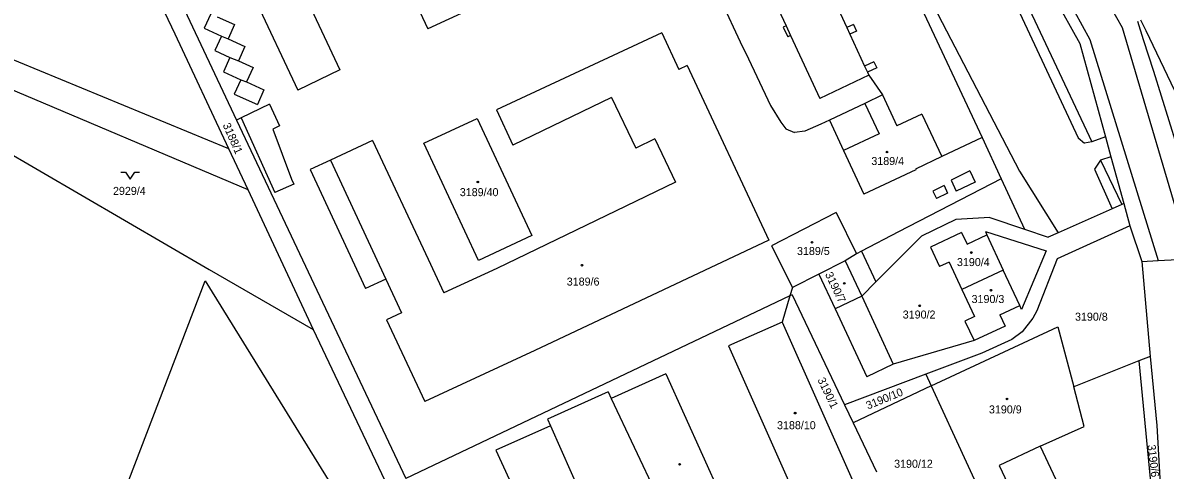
# Model space of a CAD drawing. Extents: x -593183 to -588034, y -1130415 to -1124994.
# Drawn here: x -591984.2 to -591741.6, y -1127969.7 to -1127874.8 of the extents above; entities that cross this region are included whole.
import ezdxf

# ---------------------------------------------------------------- set-up
doc = ezdxf.new("R2010")
doc.units = 0
for name, color, linetype in [('Vrstva 1', 7, 'Continuous'), ('Vrstva 16', 7, 'Continuous'), ('Vrstva 18', 7, 'Continuous'), ('Vrstva 19', 7, 'Continuous'), ('Vrstva 25', 7, 'Continuous'), ('Vrstva 4', 7, 'Continuous')]:
    doc.layers.add(name, color=color, linetype=linetype)

msp = doc.modelspace()

# ---------------------------------------------------------------- linework, layer by layer
at = {"layer": 'Vrstva 1'}
for p, q in [((-591822.36, -1127809.33), (-591780.51, -1127899.13)), ((-591959.42, -1127851.69), (-591938.85, -1127895.42)), ((-591774.67, -1127852.28), (-591759.72, -1127879.13)), ((-591930.45, -1127855.72), (-591916.92, -1127884.74)), ((-591853.21, -1127855.03), (-591898.25, -1127876.01)), ((-592041.31, -1127859.98), (-591940.53, -1127901.43)), ((-591939.52, -1127859.9), (-591925.85, -1127889.06)), ((-591829.03, -1127860.44), (-591822.13, -1127875.37)), ((-591958.25, -1127863.78), (-591951.99, -1127877.08)), ((-591838.51, -1127864.52), (-591831.38, -1127879.84)), ((-591900.95, -1127870.18), (-591898.25, -1127876.01)), ((-591811.57, -1127870.75), (-591809.25, -1127875.76)), ((-591822.13, -1127875.37), (-591822.75, -1127875.65)), ((-591822.75, -1127875.65), (-591821.79, -1127877.72)), ((-591807.81, -1127875.09), (-591809.25, -1127875.76)), ((-591807.81, -1127875.09), (-591807.16, -1127876.5)), ((-591747.49, -1127874.42), (-591746.29, -1127878.3)), ((-591746.84, -1127874.13), (-591745.75, -1127876.4)), ((-592015.93, -1127876.49), (-591936.43, -1127910.15)), ((-591951.99, -1127877.08), (-591940.53, -1127901.43)), ((-591848.54, -1127876.88), (-591883.64, -1127893.25)), ((-591848.54, -1127876.88), (-591844.91, -1127884.67)), ((-591821.17, -1127877.44), (-591821.79, -1127877.72)), ((-591821.17, -1127877.44), (-591814.98, -1127890.82)), ((-591807.16, -1127876.5), (-591808.6, -1127877.16)), ((-591808.6, -1127877.16), (-591805.44, -1127883.98)), ((-591746.29, -1127878.3), (-591744.1, -1127885.01)), ((-591745.75, -1127876.4), (-591737.35, -1127893.83)), ((-591831.38, -1127879.84), (-591830.67, -1127881.22)), ((-591759.72, -1127879.13), (-591754.3, -1127898.94)), ((-591830.67, -1127881.22), (-591825.47, -1127892.33)), ((-591803.46, -1127883.06), (-591805.44, -1127883.98)), ((-591803.46, -1127883.06), (-591802.87, -1127884.34)), ((-592019.05, -1127883.86), (-591944.65, -1127927.17)), ((-591916.92, -1127884.74), (-591925.85, -1127889.06)), ((-591843.11, -1127883.83), (-591844.91, -1127884.67)), ((-591843.11, -1127883.83), (-591825.81, -1127920.91)), ((-591804.55, -1127885.9), (-591814.98, -1127890.82)), ((-591802.87, -1127884.34), (-591804.85, -1127885.25)), ((-591804.85, -1127885.25), (-591804.55, -1127885.9)), ((-591804.55, -1127885.9), (-591801.63, -1127890.07)), ((-591744.1, -1127885.01), (-591739.17, -1127900.71)), ((-591859.21, -1127890.63), (-591880.14, -1127900.72)), ((-591859.21, -1127890.63), (-591854.04, -1127901.34)), ((-591801.63, -1127890.07), (-591805.43, -1127891.88)), ((-591801.63, -1127890.07), (-591798.58, -1127896.6)), ((-591825.47, -1127892.33), (-591823.21, -1127895.87)), ((-591805.43, -1127891.88), (-591812.9, -1127895.43)), ((-591938.85, -1127895.42), (-591902.87, -1127971.49)), ((-591883.64, -1127893.25), (-591880.14, -1127900.72)), ((-591812.9, -1127895.43), (-591814.73, -1127896.25)), ((-591812.9, -1127895.43), (-591809.9, -1127901.87)), ((-591793.27, -1127894.12), (-591798.58, -1127896.6)), ((-591793.27, -1127894.12), (-591789.06, -1127903.17)), ((-591823.21, -1127895.87), (-591822.2, -1127897.29)), ((-591822.2, -1127897.29), (-591820.36, -1127898.01)), ((-591818.13, -1127897.74), (-591820.36, -1127898.01)), ((-591814.73, -1127896.25), (-591818.13, -1127897.74)), ((-591909.96, -1127899.71), (-591918.92, -1127903.89)), ((-591909.96, -1127899.71), (-591898.12, -1127924.96)), ((-591850, -1127899.39), (-591854.04, -1127901.34)), ((-591850, -1127899.39), (-591845.58, -1127908.56)), ((-591780.51, -1127899.13), (-591789.06, -1127903.17)), ((-591780.51, -1127899.13), (-591776.44, -1127907.87)), ((-591754.3, -1127898.94), (-591753.12, -1127903.24)), ((-591940.53, -1127901.43), (-591936.43, -1127910.15)), ((-591809.9, -1127901.87), (-591805.58, -1127911.13)), ((-591918.92, -1127903.89), (-591923.24, -1127905.9)), ((-591789.06, -1127903.17), (-591794.63, -1127905.8)), ((-591753.12, -1127903.24), (-591750.41, -1127913.15)), ((-591923.24, -1127905.9), (-591911.46, -1127931.15)), ((-591794.57, -1127905.94), (-591805.58, -1127911.13)), ((-591794.63, -1127905.8), (-591794.57, -1127905.94)), ((-591936.43, -1127910.15), (-591922.54, -1127939.85)), ((-591845.58, -1127908.56), (-591883.58, -1127926.89)), ((-591776.44, -1127907.87), (-591798.24, -1127919.14)), ((-591776.44, -1127907.87), (-591775.1, -1127910.79)), ((-591775.1, -1127910.79), (-591771.47, -1127918.6)), ((-591811.47, -1127915.01), (-591825.24, -1127922.13)), ((-591811.47, -1127915.01), (-591807.16, -1127923.8)), ((-591752.87, -1127914.24), (-591764.37, -1127919.36)), ((-591750.85, -1127913.35), (-591752.87, -1127914.24)), ((-591750.41, -1127913.15), (-591750.85, -1127913.35)), ((-591750.41, -1127913.15), (-591749.12, -1127917.86)), ((-591798.24, -1127919.14), (-591806.1, -1127923.24)), ((-591784.85, -1127919.31), (-591791.43, -1127922.42)), ((-591784.85, -1127919.31), (-591783.68, -1127921.75)), ((-591783.68, -1127921.75), (-591779.47, -1127919.74)), ((-591779.47, -1127919.74), (-591775.99, -1127927.28)), ((-591771.47, -1127918.6), (-591766.43, -1127920.28)), ((-591764.37, -1127919.36), (-591766.43, -1127920.28)), ((-591749.12, -1127917.86), (-591764.52, -1127924.88)), ((-591749.12, -1127917.86), (-591746.58, -1127925.46)), ((-591825.81, -1127920.91), (-591875.48, -1127944.33)), ((-591825.24, -1127922.13), (-591820.8, -1127930.97)), ((-591807.16, -1127923.8), (-591809.55, -1127925.3)), ((-591806.1, -1127923.24), (-591807.16, -1127923.8)), ((-591806.1, -1127923.24), (-591803.03, -1127929.77)), ((-591791.43, -1127922.42), (-591789.51, -1127926.53)), ((-591944.65, -1127927.17), (-591922.54, -1127939.85)), ((-591898.12, -1127924.96), (-591894.8, -1127932.11)), ((-591883.58, -1127926.89), (-591894.8, -1127932.11)), ((-591809.55, -1127925.3), (-591815.18, -1127928.13)), ((-591787.51, -1127925.6), (-591789.51, -1127926.53)), ((-591787.51, -1127925.6), (-591784.81, -1127931.37)), ((-591764.52, -1127924.88), (-591768.86, -1127935.94)), ((-591746.58, -1127925.46), (-591743.1, -1127925.25)), ((-591746.58, -1127925.46), (-591744.8, -1127945.62)), ((-591743.1, -1127925.25), (-591736.23, -1127924.84)), ((-591975.14, -1128006.86), (-591945.54, -1127929.51)), ((-591945.54, -1127929.51), (-591917.55, -1127974.78)), ((-591907.17, -1127929.16), (-591911.46, -1127931.15)), ((-591907.17, -1127929.16), (-591903.83, -1127936.35)), ((-591815.18, -1127928.13), (-591820.8, -1127930.97)), ((-591815.18, -1127928.13), (-591811.73, -1127935.49)), ((-591775.99, -1127927.28), (-591784.81, -1127931.37)), ((-591772.51, -1127934.81), (-591775.99, -1127927.28)), ((-591820.8, -1127930.97), (-591821.32, -1127932.74)), ((-591803.03, -1127929.77), (-591806.03, -1127932.78)), ((-591784.81, -1127931.37), (-591782.11, -1127937.15)), ((-591821.32, -1127932.74), (-591902.87, -1127971.49)), ((-591821.32, -1127932.74), (-591822.95, -1127938.31)), ((-591820.86, -1127932.52), (-591821.32, -1127932.74)), ((-591820.86, -1127932.52), (-591809.73, -1127955.85)), ((-591806.03, -1127932.78), (-591811.73, -1127935.49)), ((-591903.83, -1127936.35), (-591907.02, -1127937.83)), ((-591776.72, -1127936.74), (-591772.51, -1127934.81)), ((-591776.72, -1127936.74), (-591775.6, -1127939.18)), ((-591768.86, -1127935.94), (-591769.72, -1127937.5)), ((-591907.02, -1127937.83), (-591898.88, -1127955.18)), ((-591822.95, -1127938.31), (-591834.33, -1127943.37)), ((-591822.95, -1127938.31), (-591807.8, -1127972.34)), ((-591791.3, -1127951.85), (-591764.4, -1127939.28)), ((-591782.11, -1127937.15), (-591784.13, -1127938.09)), ((-591784.13, -1127938.09), (-591782.2, -1127942.23)), ((-591775.6, -1127939.18), (-591782.2, -1127942.23)), ((-591769.72, -1127937.5), (-591772.02, -1127940.35)), ((-591764.4, -1127939.28), (-591761.03, -1127952.02)), ((-591922.54, -1127939.85), (-591906.72, -1127973.3)), ((-591772.02, -1127940.35), (-591774.18, -1127942.02)), ((-591834.33, -1127943.37), (-591815.84, -1127985.04)), ((-591774.18, -1127942.02), (-591780.55, -1127944.92)), ((-591875.48, -1127944.33), (-591898.88, -1127955.18)), ((-591780.55, -1127944.92), (-591792.45, -1127949.35)), ((-591747.17, -1127946.56), (-591761.03, -1127952.02)), ((-591744.8, -1127945.62), (-591747.17, -1127946.56)), ((-591747.17, -1127946.56), (-591742.97, -1127990.75)), ((-591744.8, -1127945.62), (-591743.37, -1127960.24)), ((-591847.68, -1127949.26), (-591859.3, -1127954.5)), ((-591847.68, -1127949.26), (-591828.95, -1127990.8)), ((-591792.45, -1127949.35), (-591809.73, -1127955.85)), ((-591792.45, -1127949.35), (-591791.3, -1127951.85)), ((-591859.93, -1127953.09), (-591872.82, -1127958.9)), ((-591859.93, -1127953.09), (-591859.3, -1127954.5)), ((-591791.3, -1127951.85), (-591807.88, -1127959.71)), ((-591758.8, -1127960.45), (-591761.03, -1127952.02)), ((-591809.73, -1127955.85), (-591807.88, -1127959.71)), ((-591872.19, -1127960.31), (-591883.76, -1127965.53)), ((-591872.82, -1127958.9), (-591872.19, -1127960.31)), ((-591807.88, -1127959.71), (-591802.91, -1127970.11)), ((-591768.16, -1127964.64), (-591758.8, -1127960.45)), ((-591743.37, -1127960.24), (-591742.47, -1127976.48)), ((-591883.76, -1127965.53), (-591864.69, -1128006.93)), ((-591768.16, -1127964.64), (-591776.85, -1127968.74)), ((-591768.16, -1127964.64), (-591747.32, -1128008.99)), ((-591776.85, -1127968.74), (-591771.43, -1127980.29))]:
    msp.add_line(p, q, dxfattribs=at)
msp.add_lwpolyline([(-591899.1, -1127900.3), (-591887.77, -1127895.06), (-591876.13, -1127919.9), (-591887.44, -1127925.2), (-591899.1, -1127900.3)], dxfattribs=at)
at = {"layer": 'Vrstva 25'}
msp.add_lwpolyline([(-591963.44, -1127906.44), (-591962.44, -1127906.44), (-591961.44, -1127907.94), (-591960.44, -1127906.44), (-591959.44, -1127906.44)], dxfattribs=at)
for centre, radius in [((-591800.68, -1127902.2), 0.175), ((-591800.68, -1127902.2), 0.15), ((-591887.6, -1127908.57), 0.175), ((-591887.6, -1127908.57), 0.15), ((-591816.61, -1127921.35), 0.175), ((-591816.61, -1127921.35), 0.15), ((-591782.77, -1127923.54), 0.175), ((-591782.77, -1127923.54), 0.15), ((-591865.48, -1127926.22), 0.175), ((-591865.48, -1127926.22), 0.15), ((-591809.76, -1127930.09), 0.175), ((-591809.76, -1127930.09), 0.15), ((-591778.62, -1127931.54), 0.175), ((-591778.62, -1127931.54), 0.15), ((-591793.75, -1127934.85), 0.175), ((-591793.75, -1127934.85), 0.15), ((-591775.2, -1127954.63), 0.175), ((-591775.2, -1127954.63), 0.15), ((-591820.21, -1127957.63), 0.175), ((-591820.21, -1127957.63), 0.15), ((-591844.74, -1127968.5), 0.175), ((-591844.74, -1127968.5), 0.15)]:
    msp.add_circle(centre, radius, dxfattribs=at)
at = {"layer": 'Vrstva 4'}
for p, q in [((-591767.11, -1127846.79), (-591750.74, -1127875.75)), ((-591772.6, -1127850.78), (-591757.58, -1127878.32)), ((-591776.58, -1127858.78), (-591757.2, -1127900.05)), ((-591778.47, -1127859.91), (-591760.06, -1127899.19)), ((-591793.62, -1127865.75), (-591772.58, -1127906.25)), ((-591944.34, -1127872.86), (-591945.74, -1127875.91)), ((-591942.97, -1127873.46), (-591939.28, -1127875.14)), ((-591945.74, -1127875.91), (-591942.05, -1127877.6)), ((-591939.28, -1127875.14), (-591940.65, -1127878.16)), ((-591822.13, -1127875.37), (-591821.17, -1127877.44)), ((-591809.25, -1127875.76), (-591808.6, -1127877.16)), ((-591750.74, -1127875.75), (-591736.23, -1127924.84)), ((-591942.05, -1127877.6), (-591943.44, -1127880.66)), ((-591942.05, -1127877.6), (-591940.65, -1127878.16)), ((-591940.65, -1127878.16), (-591937.08, -1127879.79)), ((-591757.58, -1127878.32), (-591743.1, -1127925.25)), ((-591943.44, -1127880.66), (-591940.26, -1127882.12)), ((-591937.08, -1127879.79), (-591938.44, -1127882.81)), ((-591940.26, -1127882.12), (-591941.65, -1127885.17)), ((-591940.26, -1127882.12), (-591938.44, -1127882.81)), ((-591938.44, -1127882.81), (-591935.29, -1127884.23)), ((-591941.65, -1127885.17), (-591937.96, -1127886.86)), ((-591935.29, -1127884.23), (-591936.7, -1127887.3)), ((-591805.44, -1127883.98), (-591804.85, -1127885.25)), ((-591937.96, -1127886.86), (-591939.36, -1127889.91)), ((-591937.96, -1127886.86), (-591936.7, -1127887.3)), ((-591936.7, -1127887.3), (-591933.04, -1127888.99)), ((-591939.36, -1127889.91), (-591934.4, -1127892.08)), ((-591933.04, -1127888.99), (-591934.4, -1127892.08)), ((-591931.87, -1127892.01), (-591937.87, -1127894.94)), ((-591931.87, -1127892.01), (-591929.7, -1127896.65)), ((-591805.43, -1127891.88), (-591802.39, -1127898.34)), ((-591937.87, -1127894.94), (-591938.85, -1127895.42)), ((-591937.87, -1127894.94), (-591930.69, -1127910.75)), ((-591929.7, -1127896.65), (-591931.16, -1127897.33)), ((-591931.16, -1127897.33), (-591927.2, -1127907.95)), ((-591802.39, -1127898.34), (-591809.9, -1127901.87)), ((-591760.06, -1127899.19), (-591758.74, -1127900.32)), ((-591757.2, -1127900.05), (-591758.74, -1127900.32)), ((-591754.3, -1127898.94), (-591757.2, -1127900.05)), ((-591918.92, -1127903.89), (-591907.17, -1127929.16)), ((-591755.33, -1127903.91), (-591756.6, -1127905.83)), ((-591753.12, -1127903.24), (-591755.33, -1127903.91)), ((-591755.33, -1127903.91), (-591750.85, -1127913.35)), ((-591783.09, -1127906.19), (-591787.06, -1127908.18)), ((-591783.09, -1127906.19), (-591781.96, -1127908.58)), ((-591772.58, -1127906.25), (-591764.37, -1127919.36)), ((-591756.6, -1127905.83), (-591752.87, -1127914.24)), ((-591926.71, -1127908.99), (-591930.69, -1127910.75)), ((-591927.2, -1127907.95), (-591926.71, -1127908.99)), ((-591788.58, -1127909.29), (-591790.93, -1127910.51)), ((-591788.58, -1127909.29), (-591787.82, -1127910.91)), ((-591787.06, -1127908.18), (-591785.97, -1127910.48)), ((-591781.96, -1127908.58), (-591785.97, -1127910.48)), ((-591790.93, -1127910.51), (-591790.21, -1127912.04)), ((-591787.82, -1127910.91), (-591790.21, -1127912.04)), ((-591786.08, -1127916.55), (-591793.36, -1127920.07)), ((-591778.87, -1127916.12), (-591786.08, -1127916.55)), ((-591778.87, -1127916.12), (-591771.47, -1127918.6)), ((-591779.74, -1127919.05), (-591766.87, -1127923.19)), ((-591779.74, -1127919.05), (-591779.47, -1127919.74)), ((-591793.36, -1127920.07), (-591803.03, -1127929.77)), ((-591766.87, -1127923.19), (-591772.13, -1127935.63)), ((-591809.55, -1127925.3), (-591806.03, -1127932.78)), ((-591806.03, -1127932.78), (-591799.35, -1127947.21)), ((-591811.73, -1127935.49), (-591804.95, -1127949.92)), ((-591772.13, -1127935.63), (-591772.51, -1127934.81)), ((-591782.2, -1127942.23), (-591799.35, -1127947.21)), ((-591799.35, -1127947.21), (-591804.95, -1127949.92)), ((-591791.3, -1127951.85), (-591786.36, -1127962.6)), ((-591859.3, -1127954.5), (-591839.78, -1127995.6)), ((-591872.19, -1127960.31), (-591853.71, -1128001.95)), ((-591786.36, -1127962.6), (-591777.01, -1127982.95))]:
    msp.add_line(p, q, dxfattribs=at)

# ---------------------------------------------------------------- texts
at = {"layer": 'Vrstva 16'}
msp.add_text('3190/12', height=1.7, dxfattribs=at).set_placement((-591799.18, -1127969.24))
at = {"layer": 'Vrstva 18'}
for s, rotation, p in [('3188/1', 293.7495, (-591941.83, -1127896.44)), ('3190/1', 295.6154, (-591815.5, -1127950.55)), ('3190/10', 22.136, (-591804.73, -1127956.89)), ('3190/6', 276.7361, (-591745.36, -1127964.42))]:
    msp.add_text(s, height=1.7, rotation=rotation, dxfattribs=at).set_placement(p)
for s, p in [('2929/4', (-591965.09, -1127911.29)), ('3190/8', (-591760.76, -1127938.01))]:
    msp.add_text(s, height=1.7, dxfattribs=at).set_placement(p)
at = {"layer": 'Vrstva 19'}
for s, p in [('3189/4', (-591804.02, -1127904.95)), ('3189/40', (-591891.43, -1127911.56)), ('3189/5', (-591819.81, -1127924.06)), ('3190/4', (-591785.84, -1127926.41)), ('3189/6', (-591868.71, -1127930.55)), ('3190/3', (-591782.73, -1127934.26)), ('3190/2', (-591797.35, -1127937.55)), ('3190/9', (-591779.04, -1127957.7)), ('3188/10', (-591824.05, -1127961.05))]:
    msp.add_text(s, height=1.7, dxfattribs=at).set_placement(p)
msp.add_text('3190/7', height=1.7, rotation=295.5472, dxfattribs=at).set_placement((-591813.89, -1127928.15))

doc.saveas('drawing.dxf')
